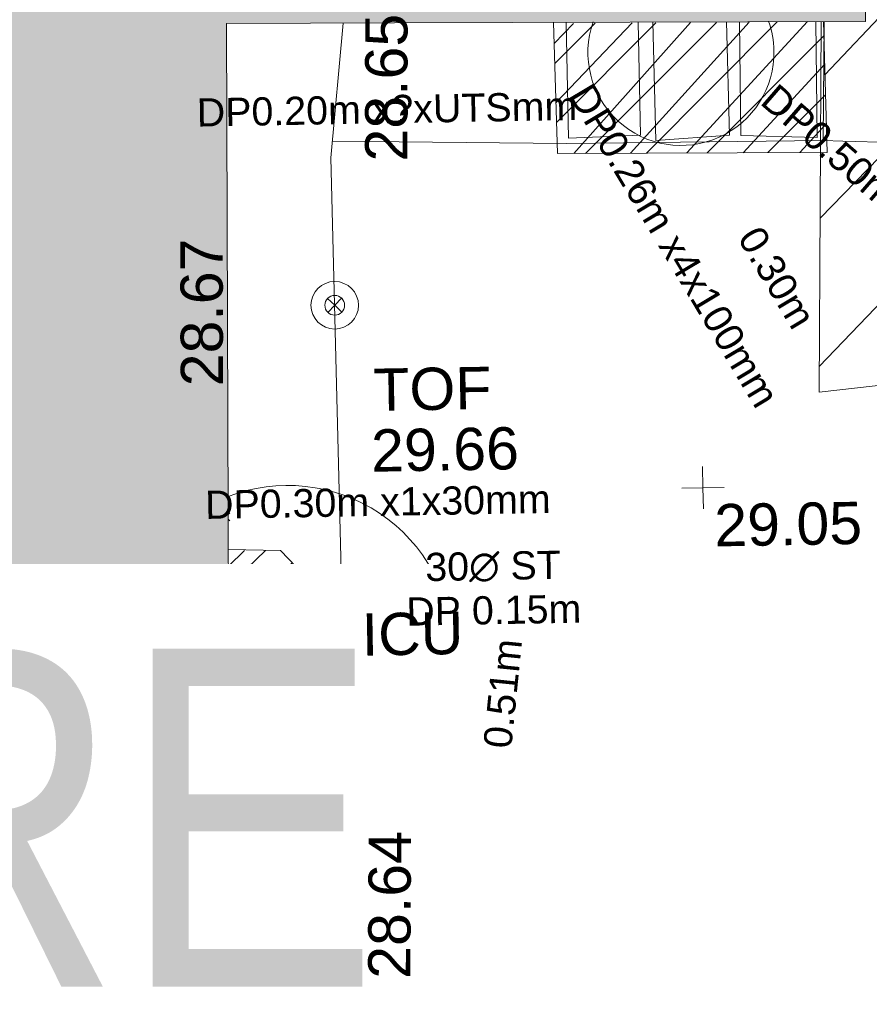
# Model space of a CAD drawing. Header units: millimetres. Extents: x -287732 to 520720, y -103372 to 287754.
# Tile 270 of 380: x 16843 to 24382, y 186551 to 195288. Entities that reach past the tile are written whole.
import ezdxf

# ---------------------------------------------------------------- set-up
doc = ezdxf.new("R2010")
doc.units = ezdxf.units.MM
for name, pattern in [('IMPORT-HIDDEN2 _3_', [4762.5, 3175, -1587.5]), ('IMPORT-UG_ELEC_QLB2 _2_', [2500, 1500, -300.0000000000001, 0, -50, 150, -300.0000000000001, 0, -200]), ('IMPORT-UG_ELEC_STREET LIGHTING_QLB2 _2_', [2700, 1500, -300.0000000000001, 0, -250, 150, -300.0000000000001, 0, -200]), ('IMPORT-UG_EMPTY DUCT_QLB2 _2_', [2500, 1500, -300.0000000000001, 0, -50, 150, -300.0000000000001, 0, -200]), ('IMPORT-UG_TELECOMS_UNIDENTIFIED FIBRE OPTIC_QLB2 _2_', [2650, 1500, -300.0000000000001, 0, -200, 150, -300.0000000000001, 0, -200]), ('IMPORT-UG_UNIDENTIFIED_QLA _2_', [2350, 1500, -300.0000000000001, 0, -50, 150, -300.0000000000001, 0, -50])]:
    doc.linetypes.add(name, pattern=pattern)
for name, color, linetype, lineweight, true_color in [('00__TOPO__TOP_OF_FENCE_SYMBOL', 7, 'Continuous', 9, 0x666666), ('00_TOPO_EAVE', 7, 'Continuous', 9, 0x666666), ('00_TOPO_FENCE', 7, 'Continuous', 9, 0x3f7f4f), ('00_TOPO_FOOTPATH', 7, 'Continuous', 9, 0xa50000), ('00_TOPO_FURN_BARRIER_2D', 7, 'Continuous', 9, 0x666666), ('00_TOPO_LEVEL_SPOT', 7, 'Continuous', 9, 0x666666), ('00_TOPO_TOP_OF_FENCE', 7, 'Continuous', 9, 0x666666), ('00_UAV_BUILDING_OUTLINE', 5, 'Continuous', 9, 0x0000ff), ('00_UAV_CONCRETE', 9, 'Continuous', 9, 0x808080), ('00_UAV_SERV_IC', 5, 'Continuous', 9, 0x0000ff), ('01_DTM_CONTOUR_MNR', 7, 'Continuous', 9, 0xa5a552), ('12333-PUM-2D-U-0001-C01 - Rev2_REVIT IMPORT_dwg', 7, 'Continuous', 9, 0x767676), ('A_RHA_Line', 7, 'Continuous', 9, 0x00a600), ('PUM-CHAMBER EXTENTS', 6, 'IMPORT-HIDDEN2 _3_', 9, 0xff00ff), ('PUM-ELECTRIC-MH', 1, 'Continuous', 9, 0xff0000), ('PUM-ELECTRIC-QLB2', 1, 'IMPORT-UG_ELEC_QLB2 _2_', 9, 0xff0000), ('PUM-TELECOMS-FIBRE OPTIC-NOTES', 7, 'Continuous', 9, 0x9152a5), ('PUM-TELECOMS-FIBRE OPTIC-QLB2', 6, 'IMPORT-UG_TELECOMS_UNIDENTIFIED FIBRE OPTIC_QLB2 _2_', 9, 0xff00ff), ('PUM-UNABLE TO SURVEY', 190, 'Continuous', 9, 0x7f00ff), ('PUM-UNIDENTIFIED EMPTY DUCT-QLB2', 7, 'IMPORT-UG_EMPTY DUCT_QLB2 _2_', 9, 0x52a500), ('PUM-UNIDENTIFIED UTILITIES-QLA', 7, 'IMPORT-UG_UNIDENTIFIED_QLA _2_', 9, 0x52a500)]:
    doc.layers.add(name, color=color, linetype=linetype, lineweight=lineweight, true_color=true_color)
for name, color, linetype, lineweight in [('00_UAV_DRIVE_WAY', 7, 'Continuous', 9), ('00_UAV_SURFACE', 7, 'Continuous', 9), ('A_RHA_Detail', 7, 'Continuous', 9), ('A_RHA_Text', 7, 'Continuous', 9), ('GEN-TEXT', 7, 'Continuous', 9), ('SM-QC COMPLETED', 7, 'Continuous', 9)]:
    doc.layers.add(name, color=color, linetype=linetype, lineweight=lineweight)
doc.styles.add('Arial', font='arial.ttf', dxfattribs={"height": 500.0000000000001})
doc.styles.add('Arial Narrow', font='ARIALN.TTF', dxfattribs={"height": 3000})
doc.styles.add('Arial_1', font='arial.ttf', dxfattribs={"height": 250})
doc.styles.add('Swis721 Lt BT_2', font='swissl.ttf', dxfattribs={"height": 375})
pattern_1 = [(45, (-533641079.65, -725615854.3560001), (-265.1650429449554, 265.1650429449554), []), (45, (-533640902.873, -725615854.3560001), (-265.1650429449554, 265.1650429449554), [])]

# ---------------------------------------------------------------- blocks, each defined once
blk = doc.blocks.new('12333-PUM-2D-U-0001-C01 - Rev2_REVIT IMPORT_dwg_MSL_Eaves_SYM_1-V13-Site Location Plan Proposed')
at = {"layer": '00_TOPO_EAVE', "color": 254, "true_color": 0xcccccc}
for p, q in [((-116.0873754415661, -356.5791934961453), (-74.90353567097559, -230.0770625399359)), ((356.5791934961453, -116.0873754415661), (130.3104900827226, -42.42368332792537))]:
    blk.add_line(p, q, dxfattribs=at)
blk = doc.blocks.new('12333-PUM-2D-U-0001-C01 - Rev2_REVIT IMPORT_dwg_MM-2077200-Site Location Plan Proposed')
at = {"layer": '00_TOPO_LEVEL_SPOT', "color": 254, "true_color": 0xcccccc, "flags": 128}
for points in [[(500.0000000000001, 0), (0, 0), (0, 500.0000000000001)], [(0, -500.0000000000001), (0, 0), (-500.0000000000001, 0)]]:
    blk.add_lwpolyline(points, dxfattribs=at)
blk = doc.blocks.new('12333-PUM-2D-U-0001-C01 - Rev2_REVIT IMPORT_dwg_MSL_Node_LineworkTOF-2077201-Site Location Plan Proposed')
at = {"layer": '00__TOPO__TOP_OF_FENCE_SYMBOL', "color": 254, "true_color": 0xcccccc, "flags": 128}
for points in [[(165.3591892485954, 165.3591892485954), (0, 0), (-165.3591892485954, 165.3591892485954)], [(165.3591892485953, -165.3591892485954), (0, 0), (-165.3591892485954, -165.3591892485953)]]:
    blk.add_lwpolyline(points, dxfattribs=at)
at = {"layer": '00__TOPO__TOP_OF_FENCE_SYMBOL', "color": 254, "true_color": 0xcccccc}
for radius in [562.5594001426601, 233.853208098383]:
    blk.add_circle((0, 0), radius, dxfattribs=at)
blk = doc.blocks.new('12333-PUM-2D-U-0001-C01 - Rev2_REVIT IMPORT_dwg_MGS62954_T2_Galway_ITM_3d_Rev1-2077680-Site Location Plan Proposed')
at = {"layer": '00_TOPO_FENCE', "color": 254, "true_color": 0xcccccc, "flags": 128}
blk.add_lwpolyline([(533924982.0307797, 725744622.8284589), (533924946.5817082, 725749113.4900753), (533925076.2609441, 725750306.0060723)], dxfattribs=at)
at = {"layer": '00_TOPO_FOOTPATH', "color": 254, "true_color": 0xcccccc, "flags": 128}
blk.add_lwpolyline([(533925970, 725740690.0000001), (533924824.6577714, 725740739.8871571), (533924883.5097411, 725743171.8788723), (533924982.0307793, 725744622.8284587)], dxfattribs=at)
at = {"layer": '00_TOPO_FURN_BARRIER_2D', "color": 254, "true_color": 0xcccccc, "flags": 128}
blk.add_lwpolyline([(533911454.8717364, 725737530.8907015), (533912900.4935217, 725738270.0077589), (533914051.6904413, 725738386.9366655), (533918936.010496, 725738657.6492683), (533920810.5276988, 725738670.4149933), (533922890.5755877, 725738698.9441913), (533922920.4339628, 725740632.0909903), (533922931.9162796, 725741375.5006328), (533922961.8534696, 725743313.7502226), (533922976.4883012, 725744261.265872)], dxfattribs=at)
at = {"layer": '00_UAV_CONCRETE', "color": 254, "true_color": 0xcccccc, "flags": 128}
blk.add_lwpolyline([(533924962.682408, 725749261.5503423), (533927041.9999999, 725749204.1424999), (533929318.9999999, 725749192.1425)], dxfattribs=at)
at = {"layer": '00_UAV_DRIVE_WAY', "color": 254, "true_color": 0xcccccc, "flags": 128}
blk.add_lwpolyline([(533936027.149, 725749014.8815), (533935151.1490001, 725749027.8814999), (533934467.0380611, 725749034.3286189), (533934196.149, 725749036.8815001), (533932564.149, 725749052.8814999), (533931410.149, 725749109.8815), (533929926.149, 725749160.8814999), (533929492.9765826, 725749183.1847615), (533929318.9999999, 725749192.1425), (533929344.6607265, 725750246.0064324)], dxfattribs=at)
at = {"layer": '00_UAV_SERV_IC', "color": 254, "true_color": 0xcccccc, "flags": 128}
blk.add_lwpolyline([(533924577.4665, 725744517.9055), (533924612.4665, 725744890.9055), (533924932.8927585, 725744860.8386929), (533924897.8927584, 725744487.8386929)], close=True, dxfattribs=at)
at = {"layer": '00_UAV_SURFACE', "color": 254, "true_color": 0xcccccc, "flags": 128}
blk.add_lwpolyline([(533922961.4673771, 725743288.7531002), (533919979, 725743373.1424999), (533917962.9017304, 725743401.9439039), (533916688.9999999, 725743420.1424999), (533916695, 725743112.1425), (533913632.9999999, 725743126.1425), (533913647.9999987, 725743427.1426852)], dxfattribs=at)
at = {"layer": '01_DTM_CONTOUR_MNR', "color": 254, "true_color": 0xcccccc, "flags": 128}
blk.add_lwpolyline([(533927580.0000001, 725740630.0000001), (533928494.9898551, 725741982.156976), (533930026.7013131, 725743849.7961645), (533930245.9520725, 725744093.0649126), (533930992.9834218, 725745290.3055971), (533932435.158172, 725748539.2834308), (533932648.2095386, 725748986.6757722), (533932700.0000001, 725749050.0000001), (533933553.9565516, 725750068.6999527), (533933676.4213721, 725750392.2415762), (533933966.5035886, 725751658.9870933), (533934968.3099174, 725753720.1240162), (533935707.8952433, 725754218.9157676), (533935946.2500001, 725754355.0000001), (533935960.0000001, 725754580.0000001), (533936361.0086327, 725755199.298607), (533936411.3432837, 725755330.35685)], dxfattribs=at)
at = {"xscale": 0.375, "yscale": 0.375, "zscale": 0.375}
for name, p in [('12333-PUM-2D-U-0001-C01 - Rev2_REVIT IMPORT_dwg_MSL_Node_LineworkTOF-2077201-Site Location Plan Proposed', (533924959.0599799, 725747804.5044034)), ('12333-PUM-2D-U-0001-C01 - Rev2_REVIT IMPORT_dwg_MM-2077200-Site Location Plan Proposed', (533928198.2409448, 725746128.2141886)), ('12333-PUM-2D-U-0001-C01 - Rev2_REVIT IMPORT_dwg_MSL_Eaves_SYM_1-V13-Site Location Plan Proposed', (533923909.821244, 725744334.8200206))]:
    blk.add_blockref(name, p, dxfattribs=at)
at = {"layer": '00_TOPO_FENCE', "color": 251, "true_color": 0x666666, "insert": (533925250.7847317, 725749075.3872461), "char_height": 375, "width": 1495.902363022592, "attachment_point": 1, "rotation": 88.9462508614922, "line_spacing_factor": 1.005061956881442, "style": 'Swis721 Lt BT_2'}
blk.add_mtext('28.65', dxfattribs=at)
at = {"layer": '00_TOPO_FOOTPATH', "color": 251, "true_color": 0x666666, "insert": (533925150.9828976, 725741824.7332591), "char_height": 375, "width": 1495.902363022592, "attachment_point": 1, "rotation": 88.775161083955, "line_spacing_factor": 1.005061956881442, "style": 'Swis721 Lt BT_2'}
blk.add_mtext('28.64', dxfattribs=at)
at = {"layer": '00_TOPO_LEVEL_SPOT', "insert": (533928293.2808527, 725745980.8102247), "char_height": 375, "width": 1495.902363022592, "attachment_point": 1, "line_spacing_factor": 1.005061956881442, "style": 'Swis721 Lt BT_2'}
blk.add_mtext('29.05', dxfattribs=at)
at = {"layer": '00_TOPO_TOP_OF_FENCE', "char_height": 375, "attachment_point": 1, "line_spacing_factor": 1.005061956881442, "style": 'Swis721 Lt BT_2'}
for s, insert, width in [('TOF', (533925288.3764881, 725747235.8340112), 1163.479615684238), ('29.66', (533925259.9718104, 725746696.466875), 1495.902363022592)]:
    blk.add_mtext(s, dxfattribs=dict(at, insert=insert, width=width))
at = {"layer": '00_UAV_BUILDING_OUTLINE', "color": 251, "true_color": 0x666666, "insert": (533923581.1638594, 725747108.9388947), "char_height": 375, "width": 1495.902363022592, "attachment_point": 1, "rotation": 89.19466315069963, "line_spacing_factor": 1.005061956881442, "style": 'Swis721 Lt BT_2'}
blk.add_mtext('28.67', dxfattribs=at)
at = {"layer": '00_UAV_SERV_IC', "color": 251, "true_color": 0x666666, "char_height": 375, "attachment_point": 1, "line_spacing_factor": 1.005061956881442, "style": 'Swis721 Lt BT_2'}
for s, insert, width in [('ICU', (533925147.4629777, 725745066.0888447), 1021.012723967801), ('28.64', (533925102.6348271, 725744595.7098438), 1495.902363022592)]:
    blk.add_mtext(s, dxfattribs=dict(at, insert=insert, width=width))
blk = doc.blocks.new('12333-PUM-2D-U-0001-C01 - Rev2_REVIT IMPORT_dwg-1620468-Site Location Plan Proposed')
at = {"layer": 'PUM-CHAMBER EXTENTS', "true_color": 0xfff4d4}
h = blk.add_hatch(dxfattribs=at)
h.set_pattern_fill('FP_14', style=0, pattern_type=2)
h.set_pattern_definition([(45, (-533641079.65, -725615854.3560001), (-618.7184335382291, 618.7184335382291), [])])
h.paths.add_polyline_path([(291811.3501528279, 124468.6438213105), (306011.3501528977, 125163.6438213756), (309303.3501529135, 126382.6438213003), (310276.3501529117, 133352.6438213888), (309947.3501528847, 136832.6438213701), (307059.3501528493, 139075.6438213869), (304064.350152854, 137236.6438213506), (301560.095729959, 137051.9973635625), (288639.1046682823, 134790.0492880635), (288630.6430382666, 134386.5106701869), (288258.8263998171, 134391.737187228), (288273.3501527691, 133230.6438212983), (288213.5074401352, 133220.9184094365), (288164.3501528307, 131103.6438213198), (291489.3501529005, 131422.6438213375), (291767.656290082, 125412.2684225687)])
h.paths.add_polyline_path([(313541.3501529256, 126587.6438213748), (320416.1456552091, 127718.9519342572), (320290.3501528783, 137135.6438213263), (316922.3501528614, 136404.6438212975), (313381.3501528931, 137134.6438212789), (313031.3501529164, 130202.6438213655), (313364.3812648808, 127842.0409395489)])
h.paths.add_polyline_path([(305922.0501528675, 132148.0438212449), (305930.0306085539, 132605.2438213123), (306188.7501529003, 132605.2438213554), (306180.769697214, 132148.043821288), (306133.2633083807, 132148.0438212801)])
at = {"layer": 'PUM-CHAMBER EXTENTS', "true_color": 0xffaaff}
h = blk.add_hatch(dxfattribs=at)
h.set_pattern_fill('FP_3', color=211, style=0, pattern_type=2)
h.set_pattern_definition(pattern_1)
h.paths.add_polyline_path([(285880.3501528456, 133261.6438213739), (288273.3501527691, 133230.6438212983), (288258.8263998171, 134391.737187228), (285865.9168047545, 134415.5098208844), (285879.3208485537, 133343.9309814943)])
h = blk.add_hatch(dxfattribs=at)
h.set_pattern_fill('FP_3', color=211, style=0, pattern_type=2)
h.set_pattern_definition(pattern_1)
h.paths.add_polyline_path([(283810.3501528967, 128298.643821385), (283815.3501529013, 128301.6438212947), (284243.3501528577, 128829.6438213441), (283359.3501528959, 129782.6438213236), (282897.6790934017, 129790.7023196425), (282885.4192448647, 128816.2376076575), (283804.655623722, 128301.8304949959)])
at = {"layer": 'GEN-TEXT', "color": 253, "true_color": 0xaaaaaa}
for p, q in [((282902.1739398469, 130110.467608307), (282916.7054919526, 130124.9991604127)), ((282916.7054919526, 130054.2884822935), (282901.5966272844, 130069.3973469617)), ((283673.9948138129, 129155.2884823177), (283744.7054919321, 129225.9991604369)), ((283744.7054919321, 129155.2884823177), (283673.9948138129, 129225.9991604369)), ((283788.9948138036, 129161.2884822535), (283859.7054919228, 129231.9991603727)), ((283859.7054919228, 129161.2884822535), (283788.9948138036, 129231.9991603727)), ((282918.9948138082, 129089.2884823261), (282989.7054919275, 129159.9991604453)), ((282989.7054919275, 129089.2884823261), (282918.9948138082, 129159.9991604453)), ((283431.9948138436, 129111.2884823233), (283502.7054919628, 129181.9991604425)), ((283502.7054919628, 129111.2884823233), (283431.9948138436, 129181.9991604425)), ((283376.9948137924, 129003.2884823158), (283447.7054919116, 129073.9991604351)), ((283447.7054919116, 129003.2884823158), (283376.9948137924, 129073.9991604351)), ((283053.9948138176, 128878.2884823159), (283124.7054919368, 128948.9991604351)), ((283124.7054919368, 128878.2884823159), (283053.9948138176, 128948.9991604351)), ((283160.9948137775, 128839.2884823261), (283231.7054918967, 128909.9991604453)), ((283231.7054918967, 128839.2884823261), (283160.9948137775, 128909.9991604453)), ((283328.9948138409, 128846.2884823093), (283399.70549196, 128916.9991604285)), ((283399.70549196, 128846.2884823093), (283328.9948138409, 128916.9991604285))]:
    blk.add_line(p, q, dxfattribs=at)
at = {"layer": 'PUM-CHAMBER EXTENTS', "color": 211, "linetype": 'Continuous', "true_color": 0xffaaff}
blk.add_line((283810.3501528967, 128298.643821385), (282883.9925526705, 128817.0359883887), dxfattribs=at)
at = {"layer": 'PUM-CHAMBER EXTENTS', "color": 211, "linetype": 'Continuous', "true_color": 0xffaaff, "flags": 128}
for points in [[(285865.7933999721, 134425.3753477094), (285880.3501528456, 133261.6438213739), (288273.3501527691, 133230.6438212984), (288258.8263998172, 134391.737187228)], [(282897.8174927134, 129800.5481055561), (283359.3501528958, 129782.6438213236), (284243.3501528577, 128829.6438213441), (283815.3501529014, 128301.6438212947), (283810.3501528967, 128298.643821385)]]:
    blk.add_lwpolyline(points, dxfattribs=at)
at = {"layer": 'PUM-ELECTRIC-MH', "color": 21, "true_color": 0xffaaaa, "flags": 128}
for points in [[(285977.0345863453, 134423.8116630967), (285980.3501529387, 133397.6438213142), (286620.3501529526, 133410.6438213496), (286617.1056599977, 134414.8143724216)], [(287398.0769573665, 134403.836488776), (287408.3501528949, 133398.6438213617), (286755.350152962, 133363.6438212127), (286744.625377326, 134413.0218652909)], [(288191.3739520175, 134392.6853464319), (288186.3501528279, 133363.6438213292), (287510.3501527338, 133394.6438212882), (287515.269007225, 134402.1891546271)]]:
    blk.add_lwpolyline(points, dxfattribs=at)
at = {"layer": 'PUM-TELECOMS-FIBRE OPTIC-QLB2', "color": 211, "true_color": 0xffaaff}
blk.add_line((283120.2661058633, 129076.4179598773), (283364.3501529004, 128881.6438213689), dxfattribs=at)
at = {"layer": 'PUM-UNABLE TO SURVEY', "color": 7, "true_color": 0xfff4d4, "flags": 128}
blk.add_lwpolyline([(288240.6965458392, 134391.9920332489), (288164.3501528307, 131103.6438213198), (291489.3501529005, 131422.6438213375), (291811.3501528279, 124468.6438213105), (306011.3501528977, 125163.6438213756), (309303.3501529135, 126382.6438213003), (310276.3501529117, 133352.6438213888), (309947.3501528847, 136832.6438213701), (307059.3501528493, 139075.6438213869), (304064.350152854, 137236.6438213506), (301580.3501529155, 137051.6438212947)], dxfattribs=at)
at = {"layer": 'PUM-UNIDENTIFIED EMPTY DUCT-QLB2', "color": 9, "true_color": 0xc5e1aa}
for p, q in [((283269.6893012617, 129268.8242928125), (283467.3501529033, 129146.6438213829)), ((283238.6326461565, 129173.241736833), (283412.3501528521, 129038.6438213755)), ((283709.3501528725, 129190.6438213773), (283704.3501528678, 128810.6438213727)), ((283824.3501528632, 129196.6438213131), (283795.3501528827, 128804.6438213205)), ((282924.9892591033, 129057.459603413), (283089.3501528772, 128913.6438213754)), ((283007.8656644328, 129057.459603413), (283196.3501528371, 128874.6438213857))]:
    blk.add_line(p, q, dxfattribs=at)
at = {"layer": 'PUM-UNIDENTIFIED UTILITIES-QLA', "color": 9, "true_color": 0xc5e1aa, "flags": 128}
for points in [[(283287.4485983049, 129323.4817892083), (283271.3378109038, 129373.0656945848), (283234.0283065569, 129487.8925418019), (283094.1721668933, 129589.5039750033), (282921.3004712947, 129589.5039750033), (282894.5779964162, 129570.0889605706)], [(282887.7151169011, 129081.8607917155), (282911.4891724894, 129064.5879292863), (282921.3004712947, 129057.4596034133), (283094.1721668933, 129057.4596034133), (283234.0283065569, 129159.0710366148), (283287.4485983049, 129323.4817892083)]]:
    blk.add_lwpolyline(points, dxfattribs=at)
blk.add_lwpolyline([(283545.3501528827, 129008.6438213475), (283918.3501529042, 128988.6438213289), (283874.3501529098, 128644.6438212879), (283501.3501527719, 128664.6438211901)], close=True, dxfattribs=at)
at = {"layer": 'SM-QC COMPLETED', "color": 81, "true_color": 0xaaffaa}
for centre, radius, start, end in [((286990.4810166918, 134139.5797195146), 825.4267212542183, 159.8466557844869, 0), ((286990.4810166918, 134139.5797195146), 825.4267212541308, 0, 18.61156358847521), ((283408.8067704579, 128892.0812138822), 1467.425282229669, 0, 110.4368347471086), ((283408.8067704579, 128892.0812138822), 1467.425282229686, 199.4068697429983, 359.9999999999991)]:
    blk.add_arc(centre, radius, start, end, dxfattribs=at)
blk.add_blockref('12333-PUM-2D-U-0001-C01 - Rev2_REVIT IMPORT_dwg_MGS62954_T2_Galway_ITM_3d_Rev1-2077680-Site Location Plan Proposed', (-533641079.6498471, -725615854.3561786))
at = {"layer": 'PUM-ELECTRIC-QLB2', "char_height": 250, "attachment_point": 2, "line_spacing_factor": 0.9417779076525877, "style": 'Arial_1'}
for s, insert, width, rotation in [('DP0.26m x4x100mm', (287009.6579415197, 132489.748204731), 3893.2779916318, 299.8900774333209), ('DP0.50m x?x100mm', (289053.9739388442, 132773.7022826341), 3893.2779916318, 318.0772359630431), ('0.30m', (287916.6915026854, 132189.9864635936), 1160.025439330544, 299.8900774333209), ('0.51m', (285185.0797923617, 128494.3348587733), 1160.025439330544, 83.26187268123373)]:
    blk.add_mtext(s, dxfattribs=dict(at, insert=insert, width=width, rotation=rotation))
at = {"layer": 'PUM-ELECTRIC-QLB2', "insert": (284373.4758963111, 133806.6591769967), "char_height": 250, "width": 4027.951129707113, "attachment_point": 2, "line_spacing_factor": 0.9417779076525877, "style": 'Arial_1'}
blk.add_mtext('DP0.20m x?xUTSmm', dxfattribs=at)
at = {"layer": 'PUM-TELECOMS-FIBRE OPTIC-NOTES', "insert": (284231.7529424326, 130324.4940788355), "char_height": 250, "width": 3660.660753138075, "attachment_point": 2, "line_spacing_factor": 0.9417779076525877, "style": 'Arial_1'}
blk.add_mtext('DP0.30m x1x30mm', dxfattribs=at)
at = {"layer": 'PUM-UNIDENTIFIED EMPTY DUCT-QLB2', "insert": (285243.65155946, 129738.3383285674), "char_height": 250, "width": 1848.69489539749, "attachment_point": 2, "line_spacing_factor": 0.9417779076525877, "style": 'Arial_1'}
blk.add_mtext('30∅ ST\\PDP 0.15m', dxfattribs=at)
at = {"layer": 'SM-QC COMPLETED', "color": 3, "true_color": 0x00ff00, "insert": (280122.6197020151, 127888.5667204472), "char_height": 500.0000000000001, "width": 3562.716652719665, "attachment_point": 1, "line_spacing_factor": 0.9417779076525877, "style": 'Arial'}
blk.add_mtext('X.MHC\\PDIFFERS', dxfattribs=at)

msp = doc.modelspace()

# ---------------------------------------------------------------- hatches: boundary and pattern name
at = {"layer": 'A_RHA_Detail', "true_color": 0xc0c0c0}
h = msp.add_hatch(color=9, dxfattribs=at)
h.paths.add_polyline_path([(-80880.60083809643, -68502.79057078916), (-80400.865924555, -68483.41509113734), (-80400.865924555, -62984.64684185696), (-24474.85765177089, -63009.32043784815), (-24456.14471271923, -50840.30023858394), (-36622.55041039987, -50831.65104353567), (-36622.55041039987, -44228.57792613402), (-50959.0526582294, -44218.38599194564), (-50959.0526582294, -42573.78171514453), (-54563.9325804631, -42571.21897729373), (-54565.69773352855, -45054.17447474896), (-92408.82109321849, -45027.27149621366), (-92411.78875845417, -49201.74309222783), (-100061.9988811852, -49201.74309222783), (-100052.2214449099, -64852.82557838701), (-86120.90825229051, -64852.82557838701), (-86092.1662649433, -62957.90041523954), (-84861.10047608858, -62957.90041523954), (-84854.79052929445, -68240.109737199), (-80870.60226892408, -68240.10973722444)])
h.paths.add_polyline_path([(-137238.9269902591, -68461.9384092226), (-132719.7426408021, -68433.0633692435), (-132847.0731201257, -62850.04282283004), (-130454.6837966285, -62916.63108078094), (-130498.2830220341, -61355.85393642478), (-117581.136331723, -61423.42893438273), (-117492.3908565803, -49183.91309190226), (-125136.5200282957, -49178.47881952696), (-125133.572703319, -45032.61887136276), (-163007.1824077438, -45005.6942194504), (-163007.1824076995, -44090.2963411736), (-163123.8521269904, -44090.21339942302), (-163122.6389897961, -42383.75184302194), (-166563.8543419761, -42383.75184298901), (-166565.034908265, -44044.39824208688), (-193158.4656786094, -44025.49275805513), (-193195.152889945, -62863.65652504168), (-137269.7106414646, -62916.63108078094), (-137254.3708868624, -65679.90523788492)])
h.paths.add_polyline_path([(120310.9497607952, -32334.28230164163), (120312.4652266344, -31610.73011961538), (133451.2244789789, -31638.24899384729), (133469.2230092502, -19717.98315780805), (121295.7536929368, -19692.48606430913), (121319.8434528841, -8190.941560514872), (112277.0825930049, -8172.001674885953), (112263.1770823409, -14811.1234547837), (78285.85310969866, -14739.95861438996), (78292.82277619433, -8167.077575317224), (75241.99098605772, -8160.673431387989), (69355.76844233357, -8152.931592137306), (69353.6659720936, -9156.74635762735), (68372.60878945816, -9154.691552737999), (68372.60878945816, -13705.52853215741), (69333.7233474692, -13707.54156770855), (69325.07112547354, -16249.53369228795), (66623.4489111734, -16249.53369228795), (66619.79243935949, -17995.29925530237), (65989.07757494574, -17995.2992552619), (65985.44262772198, -19730.78799483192), (57152.23993377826, -19712.28702421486), (57127.42535098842, -31559.89463417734), (70277.87165424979, -31587.43801817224), (70277.87165431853, -32271.7414715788), (78263.96947909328, -32285.12944888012), (78266.62661740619, -31019.79372153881), (112335.8856506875, -31091.15111860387), (112335.8856506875, -32317.57330553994), (119781.4233959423, -32333.17321913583)])
h.paths.add_polyline_path([(7503.717409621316, -1791.439263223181), (15482.43097392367, -674.0213231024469), (15484.0826588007, 148.1327206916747), (56188.28042539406, 205.5276654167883), (56155.84326007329, 14338.3166313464), (18016.62665935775, 14236.48149539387), (17967.9025208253, 34313.18372071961), (21727.10644863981, 34324.0692624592), (21708.90974962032, 40608.10218321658), (18009.66447159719, 40608.10218321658), (17995.54603706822, 45483.75063442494), (9770.084204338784, 45420.6329473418), (3966.213879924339, 45446.76585222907), (3984.771235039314, 14176.56786832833), (1023.062455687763, 14176.56786837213), (-276.5134647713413, 14190.52623461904), (-231.6790044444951, 5968.135265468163), (-226.4491536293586, 193.7444677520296), (553.0869992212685, 183.4716499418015), (7477.609307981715, 143.2867586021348), (7488.638446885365, -674.0213231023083)])
h.paths.add_polyline_path([(77755.59663317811, 53.47451145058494), (77729.51881611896, 1699.844979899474), (94464.47132486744, 1659.976083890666), (94606.37913471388, 17991.390236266), (88810.4190114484, 18015.03260816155), (88799.89418497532, 14436.74271609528), (69413.88950349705, 14457.8773889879), (69377.35724448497, 99.62816357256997), (75241.99098605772, 67.32134432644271)])
h.paths.add_polyline_path([(61252.12079701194, 46453.95617366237), (105774.7348988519, 46472.68783506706), (105768.2642198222, 61852.61234306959), (92285.13876309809, 61852.61234306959), (92308.59670399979, 65784.30757140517), (96107.4668000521, 65767.60445243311), (96059.68081117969, 75209.20847378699), (101084.8427276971, 75071.88872764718), (104988.0046543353, 74765.36560406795), (108403.6894220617, 74363.8408943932), (112009.2703903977, 73787.25420861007), (115645.3524815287, 73049.69667206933), (116890.8108051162, 72761.69136252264), (120208.9929833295, 71893.18353872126), (120865.241739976, 71703.68484519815), (124135.6329506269, 70669.67317906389), (127435.6253142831, 69480.50055823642), (127820.4368670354, 69394.93141813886), (128274.3081769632, 69331.69585753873), (128731.8791144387, 69306.66104516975), (129189.9401488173, 69320.00258290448), (129645.2782985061, 69371.62688826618), (130094.6997111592, 69461.17185603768), (130535.0520071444, 69588.00939074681), (130963.246434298, 69751.24981927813), (131376.2795165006, 69949.74812590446), (131771.2541232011, 70182.11198903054), (132162.5575600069, 70460.5404660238), (132496.0921583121, 70741.69081113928), (132820.871367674, 71064.98072578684), (133117.4593294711, 71414.31364272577), (133383.77568926, 71787.23923950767), (133616.5473239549, 72178.5372844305), (133817.1647262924, 72590.54524898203), (133982.6025969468, 73017.89547513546), (134111.7005086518, 73457.59040801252), (134203.5529320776, 73906.54590458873), (134257.5155883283, 74361.61286216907), (134272.5462649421, 74819.5993153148), (134250.5259875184, 75277.29281745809), (134189.6227572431, 75731.48297747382), (134090.9274700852, 76178.98397757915), (133955.1324028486, 76616.65691993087), (133783.1900598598, 77041.43184345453), (133576.3064937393, 77450.32925647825), (133335.932843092, 77840.48103920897), (133063.7551572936, 78209.15055532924), (132761.6825665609, 78553.75185442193), (132431.8338935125, 78871.8678050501), (132076.5227905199, 79161.26705197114), (131698.2415080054, 79419.91966861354), (131299.6434187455, 79646.01139197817), (131093.5942456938, 79746.34209763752), (132146.0467355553, 83110.22226145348), (122787.7632953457, 86282.54285518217), (121604.3555412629, 82800.3591886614), (117095.9864227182, 83870.84033785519), (116841.9598400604, 83526.35449572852), (116120.5435466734, 91221.93611972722), (110237.7341284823, 91274.27491021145), (110194.3680786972, 90435.39030214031), (104988.0046543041, 90486.49901390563), (104973.2761846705, 94309.82427956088), (103746.1314668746, 94309.8242795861), (103839.9937121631, 122852.1474271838), (96365.09202306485, 122931.9599470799), (96350.3400238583, 123952.4168585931), (104555.5505249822, 123902.1925226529), (104607.3234458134, 120248.5396156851), (125502.5015002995, 120134.1933400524), (125662.0200253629, 137657.3796882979), (114479.5865733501, 137699.2256881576), (114382.306264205, 129149.9458158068), (104644.159003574, 129187.9975073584), (104577.9931702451, 126217.3903144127), (101184.4926406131, 126159.1566967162), (101264.6166812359, 135959.2655565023), (89967.23178808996, 135988.8856164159), (89927.63362986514, 125823.6463181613), (93630.53562302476, 125840.7948842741), (93580.65688892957, 122931.9599470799), (88697.38835376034, 122904.7310126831), (88679.3898954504, 95739.09143775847), (86378.25848996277, 95739.09143775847), (86378.18187189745, 96178.1008337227), (83279.50743284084, 96200.92083327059), (83273.62493422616, 95735.74732133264), (70169.67509619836, 95733.22421950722), (70166.26842742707, 96272.07409347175), (66674.99731294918, 96257.14073655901), (66654.74538556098, 95755.71092136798), (65784.77231079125, 95755.71092136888), (65887.65094984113, 117470.630565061), (53473.3427162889, 117487.9046429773), (53434.44066309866, 98570.46349063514), (40649.41626916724, 98570.46349063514), (40610.16711559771, 94406.01479078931), (38853.82372868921, 94410.36303440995), (38848.65589191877, 89463.65332729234), (40612.46601912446, 89518.45976927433), (40665.38257362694, 86257.73741128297), (38372.19584460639, 86305.72309285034), (38369.79374539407, 76901.0507917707), (50937.9512507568, 76944.40198294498), (50922.88567286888, 74598.78180889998), (56484.9061132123, 74588.85093771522), (56484.9061132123, 75194.85181995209), (92465.4037153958, 75233.0258166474), (92645.92783662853, 71766.64845094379), (89810.55521366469, 69362.83965827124), (85313.16173974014, 69360.94750420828), (85313.16173974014, 66907.4050808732), (75210.14498263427, 66903.15451589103), (75210.14498263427, 63815.70944550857), (70819.40014309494, 63815.70999200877), (70819.21601505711, 64253.35708059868), (69456.83415683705, 64253.35708059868), (69455.7195737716, 66901.99623166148), (61303.32856759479, 66898.5668068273), (61304.56054988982, 63970.32021231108), (70500.41048208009, 63970.32021219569), (70500.4088543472, 61852.59006207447), (61245.6438848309, 61848.69637488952), (61252.03558504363, 46656.49344428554)])
h.paths.add_polyline_path([(-17153.16561239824, 48569.32684293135), (-17153.16561224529, 60770.38083685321), (-29362.88357759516, 60774.70428694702), (-29362.88357759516, 67399.20394580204), (-43507.24466814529, 67405.01911303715), (-43488.5313307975, 69093.07334175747), (-45766.41866231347, 69109.32868388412), (-45794.3462003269, 67405.01911303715), (-47272.11273194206, 67404.2124544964), (-47272.44887633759, 66454.91798908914), (-86004.56386332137, 66468.63299519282), (-86006.66970787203, 60521.58362721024), (-92662.87722510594, 60521.58362721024), (-92665.2138765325, 50184.35611932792), (-79752.0168396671, 50179.78309939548), (-79752.016597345, 48591.4932381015), (-17157.7163123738, 48569.32845417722)])
h.paths.add_polyline_path([(-201056.4185878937, 48628.75479108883), (-138377.9751621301, 48634.64535779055), (-138377.9751621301, 50133.28201003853), (-125467.710581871, 50134.49626164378), (-125468.6909603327, 60566.1903686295), (-132186.8595614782, 60565.86652591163), (-132187.4203588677, 66533.0197876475), (-170643.3098734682, 66805.61809689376), (-170643.3098732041, 67738.78475848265), (-200340.0100486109, 67488.93693764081), (-200348.7171487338, 60827.78025104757), (-201057.5650552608, 60827.71357558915), (-201056.6510294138, 51102.04313372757)])
h.paths.add_polyline_path([(-240051.5126725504, 54769.19491160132), (-239444.490259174, 54811.10754483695), (-239186.5396223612, 54841.92927608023), (-238764.8191577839, 54940.98166103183), (-238382.4735933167, 55122.46891388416), (-237990.3402229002, 55354.87497234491), (-237269.2031023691, 55936.21515020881), (-237032.4836384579, 56225.56611516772), (-236793.0039602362, 56569.31473944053), (-236554.5880578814, 57004.26389721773), (-236432.7219585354, 57267.46508908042), (-236300.081527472, 57753.26238983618), (-236250.7285154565, 58017.17885684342), (-236235.6490609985, 58516.21786804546), (-236233.2538429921, 58987.85640053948), (-236213.7029795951, 59823.48083769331), (-236363.8287855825, 59820.86038205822), (-236634.0279869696, 60698.06075827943), (-236391.9547756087, 61432.19726339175), (-236225.4740089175, 61435.10319600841), (-236201.6036569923, 62637.68779596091), (-232563.5271750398, 62639.28734435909), (-232563.5271750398, 63049.03842404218), (-232732.1945866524, 63049.15302218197), (-232860.1521277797, 63457.95890274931), (-232731.606808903, 63914.24862697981), (-232560.8209656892, 63914.24862697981), (-232515.1276847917, 70598.00033009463), (-240628.6947849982, 70598.85496273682), (-240629.7923196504, 72350.98321577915), (-246412.6011212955, 72347.36085933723), (-246412.6011212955, 70616.45923936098), (-254449.5805725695, 70618.60952619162), (-254454.637144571, 70754.06491720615), (-254469.7140363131, 73191.66276250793), (-263883.2532625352, 73267.83063688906), (-263902.4181505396, 68260.74348553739), (-263714.8217520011, 68259.82096572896), (-263552.9672900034, 67819.65434396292), (-263719.0883117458, 67392.2068408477), (-263913.6298699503, 67392.20684284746), (-263956.7001913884, 58633.76423459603), (-260181.1963171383, 58611.22607638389), (-260192.3146983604, 56354.25111579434), (-257184.684388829, 56339.46086021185), (-257213.4419957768, 57092.93866021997), (-257338.5163846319, 57093.27331223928), (-257471.0109294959, 57531.74572308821), (-257338.5163845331, 58062.22513696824), (-257203.4956297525, 58064.06881289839), (-257173.5751889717, 58598.54056692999), (-256478.2273617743, 58575.27357994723), (-256478.2273617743, 58788.51859473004), (-256013.0091299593, 58911.92701534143), (-255397.0786664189, 58780.99767617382), (-255397.0786664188, 58595.982422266), (-243809.885361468, 58585.92793201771), (-243805.3570672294, 58352.04527760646), (-243740.939469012, 57884.52572680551), (-243619.0830608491, 57421.84877545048), (-243424.3877545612, 56943.65915412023), (-243247.1437899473, 56608.24157713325), (-243003.0710579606, 56249.99021479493), (-242732.2093200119, 55932.75703082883), (-242371.7230178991, 55603.12658811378), (-242141.255125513, 55424.88676767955), (-241804.9643037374, 55216.88439822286), (-241529.4640827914, 55077.02869055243), (-241100.6275144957, 54917.18295003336), (-240836.2134980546, 54840.82833176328), (-240453.4486195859, 54788.60784130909), (-240218.9578693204, 54777.28227442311)])
h.paths.add_polyline_path([(40276.69022552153, 59895.36417752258), (40328.62676029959, 69196.9439153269), (36588.99968785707, 69217.8245910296), (36619.46637569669, 74674.25962428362), (32264.36460078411, 74687.02318924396), (32233.48293867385, 69156.26826306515), (11916.69390495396, 69269.70959686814), (11966.66200111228, 78218.75165974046), (29087.509017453, 78123.15526808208), (29143.44567205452, 88141.1370047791), (15719.348796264, 88216.09212953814), (15732.60379610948, 90589.9978889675), (4594.294101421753, 90652.19003489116), (4525.129359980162, 78265.12250449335), (10096.76365553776, 78234.01258731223), (10077.43887221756, 74773.03821910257), (4547.641142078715, 74803.91453678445), (4465.579974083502, 60107.1600234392), (19125.89094760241, 60025.30234268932), (19139.86249374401, 62527.53804644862), (31738.59196305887, 62457.19146404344), (31724.55430858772, 59943.11609815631), (38369.79364225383, 59906.01157293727)])
h.paths.add_polyline_path([(-246083.0241259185, 72334.29150213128), (-246083.0594797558, 72334.30275087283), (-246208.2905500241, 72334.29150213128)])
h.paths.add_polyline_path([(-114575.3004830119, 112178.0758695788), (-114575.3246435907, 112178.0758695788), (-114707.2752166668, 115801.5811617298)])
h.paths.add_polyline_path([(-154699.9178765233, 101760.4080976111), (-114382.050333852, 101776.0542914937), (-114382.050333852, 106926.9360164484), (-113755.641395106, 106927.1792101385), (-113757.5507412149, 111847.2721531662), (-114431.6837526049, 111847.2721531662), (-114431.8097758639, 112178.0758695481), (-114575.3004830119, 112178.0758695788), (-114578.9984943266, 121707.2390833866), (-123056.9849702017, 121707.2390833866), (-123068.8201032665, 156452.7036899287), (-119381.2340625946, 156454.1348067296), (-119381.2340625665, 160165.8597952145), (-115501.031452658, 160167.3662801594), (-115503.3750945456, 166206.5793118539), (-132411.7987151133, 166599.6604729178), (-132411.8243278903, 166665.6603411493), (-135275.0124468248, 166664.5490317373), (-135275.0124468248, 166628.1883101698), (-135911.3205076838, 166628.1944502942), (-135911.3479256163, 166352.1604668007), (-152521.1633846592, 166345.7146753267), (-152518.3680955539, 159142.6836790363), (-150699.3133726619, 159117.9265656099), (-150758.5477087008, 122560.691203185), (-151059.2005266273, 122560.691203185), (-151061.0981347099, 121302.4374932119), (-154138.3148337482, 121372.6012653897), (-154138.3148337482, 121865.1834517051), (-154704.3888425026, 121867.2611370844), (-154688.5451973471, 119352.3937021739), (-154745.5933227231, 119352.3715636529), (-154745.5763474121, 118722.1532660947), (-160794.1544526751, 118748.7442832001), (-160794.1544526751, 119410.5425977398), (-163852.1622693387, 119422.408321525), (-163855.0715294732, 118762.2003111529), (-167568.6765459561, 118778.5256058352), (-166634.6619849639, 124395.1277019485), (-166930.050559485, 124500.0918161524), (-167568.6765459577, 124707.6250903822), (-168028.2173235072, 124841.3808647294), (-168630.5006276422, 124991.3056740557), (-169238.2056069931, 125117.4693074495), (-169850.3952285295, 125219.6772876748), (-170466.1255403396, 125297.7720169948), (-171089.11025998, 125351.8553033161), (-171704.4065937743, 125381.1774255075), (-172325.0479971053, 125386.3595015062), (-172782.2248668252, 125374.5832362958), (-173401.7764235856, 125337.4554476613), (-174109.844898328, 125263.4341236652), (-174634.1213722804, 125190.4100126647), (-175245.0145766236, 125080.719099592), (-176047.1958093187, 124895.7675260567), (-176665.4852587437, 124724.7228134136), (-177045.3001228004, 124609.1129151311), (-177631.5127792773, 124405.2077276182), (-176665.4852586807, 118818.5158794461), (-177558.9402083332, 118822.4435768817), (-177662.2853368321, 125263.4341236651), (-176365.3912351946, 126542.9270807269), (-159462.2970490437, 126319.910391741), (-157057.7396790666, 128609.0850976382), (-157060.6673204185, 136153.1661957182), (-158638.8016610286, 137740.2441626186), (-159352.3735831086, 137740.2441626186), (-161634.4140634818, 140201.1078539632), (-168727.9404945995, 140256.8191146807), (-171035.0401161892, 137942.8847305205), (-174184.1459014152, 137942.8847305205), (-176460.1167434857, 140292.2858551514), (-177341.6856934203, 140292.2858551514), (-177341.7113613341, 140358.4281613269), (-183428.5803825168, 140356.0660244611), (-185921.6385985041, 137917.4639994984), (-185921.6385985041, 131757.3091155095), (-186906.8767412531, 131756.9267733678), (-187725.3914540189, 130809.9989183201), (-187724.058890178, 127376.1828148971), (-186481.0281350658, 126304.5577463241), (-186479.4846754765, 122327.2959175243), (-185176.2828158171, 121059.4673825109), (-180304.1129154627, 121059.4673824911), (-180304.1136492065, 118802.0484409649), (-193555.3706955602, 118802.0484409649), (-193555.368699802, 133117.8341649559), (-192593.6442938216, 133118.2073819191), (-192593.6442938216, 134200.8158367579), (-192224.6284783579, 134200.9592041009), (-192225.5653014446, 136615.0101267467), (-192595.0012460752, 136615.0101267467), (-192595.4357332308, 137734.4745165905), (-193589.2709668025, 137734.4746851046), (-193589.2685988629, 147474.570583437), (-193163.2062206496, 147492.8644732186), (-192765.7252967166, 147531.087133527), (-192359.9383250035, 147589.5931622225), (-192199.8207947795, 147616.5827294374), (-191882.7548926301, 147682.9245600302), (-191568.5380070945, 147761.6632019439), (-191257.654638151, 147852.677242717), (-190828.6072909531, 148002.2045655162), (-190647.7999969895, 148070.9514233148), (-190349.7690789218, 148197.8750094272), (-190056.9509284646, 148336.4013817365), (-189769.797051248, 148486.3169427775), (-189405.3590254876, 148698.0567944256), (-189132.906026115, 148873.2749095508), (-188867.542109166, 149059.0543929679), (-188609.6764469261, 149255.1087866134), (-188354.9814055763, 149465.3525772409), (-188079.6339208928, 149713.879248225), (-187884.9836199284, 149901.8220103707), (-187545.928247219, 150265.8040604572), (-187446.29984479, 150378.3960832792), (-187241.3270201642, 150629.2310214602), (-187046.3599558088, 150887.9197697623), (-186861.6992771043, 151154.0634500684), (-186546.1373636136, 151669.829875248), (-186524.4196769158, 151707.0632450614), (-163675.2898318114, 151669.829875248), (-163687.5843045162, 148134.07679455), (-157303.6541541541, 148136.492106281), (-157303.6541541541, 155759.91501608), (-157557.4317586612, 155765.0384228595), (-157555.9168973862, 166678.0466575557), (-187009.2021991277, 166699.7464767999), (-187013.0952111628, 162054.4009359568), (-188707.17754695, 162044.5925187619), (-188705.9961892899, 155021.5333641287), (-188737.9999316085, 154650.5326604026), (-188799.0133969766, 154283.1866125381), (-188857.2045401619, 154035.4341107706), (-188966.1106131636, 153679.3368924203), (-189102.6200311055, 153332.8820747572), (-189265.8911675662, 152998.2056672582), (-189454.9174011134, 152677.371060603), (-189645.2484685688, 152421.3220123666), (-189916.9563410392, 152104.2450531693), (-190212.7041973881, 151809.4634871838), (-190530.6686598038, 151538.7947471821), (-190868.8893671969, 151293.9075915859), (-191225.281078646, 151076.3118324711), (-191597.6465194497, 150887.3490191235), (-192092.8415776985, 150682.5621956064), (-192519.2468154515, 150561.8451365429), (-192903.8930791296, 150482.240889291), (-193187.215491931, 150440.8868273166), (-193594.1866364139, 150407.1257787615), (-193594.5952989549, 151459.9895227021), (-205369.2399268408, 151455.4201247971), (-205354.4523517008, 113350.0822379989), (-207187.1580384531, 113349.3710182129), (-207184.3024929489, 105991.0636522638), (-205312.8748221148, 105991.1901500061), (-205311.2362476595, 101769.6553082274), (-175488.6451201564, 101781.2285901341), (-175488.6451201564, 110889.6985621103), (-154703.4627663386, 110897.5679794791), (-154700.2792295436, 102691.5597281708)])
h.paths.add_polyline_path([(193735.9435693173, 113047.8274774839), (208865.0938716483, 114991.0266430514), (208976.1154123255, 114126.6471160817), (216447.8967332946, 115086.3281915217), (216038.7305308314, 118271.9702413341), (232648.5073383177, 120405.3421626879), (233425.993615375, 114352.0734369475), (240632.2017567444, 115277.6440988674), (239854.8412683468, 121329.9334727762), (256406.8682407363, 123455.8879629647), (257091.7572256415, 118089.1198988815), (264572.2871227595, 119040.8180953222), (261877.8350555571, 138524.7609215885), (259178.7147038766, 138221.6086035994), (259197.3483655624, 137439.0084132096), (254686.1480587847, 136897.0007612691), (255412.6810205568, 131314.8303176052), (240852.7447969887, 129522.4514056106), (239771.0426543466, 137918.8519126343), (240649.5822431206, 138010.1984551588), (240062.3063116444, 142776.6750342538), (239165.7694642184, 142685.0143484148), (237630.9646614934, 151018.3171732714), (266172.8791088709, 154560.7889781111), (271297.1876944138, 142612.4006970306), (276531.7397502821, 144861.098714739), (274941.5029779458, 148527.9037281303), (302074.5307653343, 160134.9084326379), (300215.9323773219, 164320.1841173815), (301528.1613272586, 164907.0997989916), (300405.1237791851, 167477.8916353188), (299016.6944531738, 166945.7181824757), (295626.7488506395, 174518.754428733), (294333.0289184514, 177537.1551681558), (287288.8475947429, 174518.754428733), (289427.6893504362, 169661.0163463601), (272956.7816584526, 162557.1203578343), (271943.2187787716, 164897.4305293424), (267016.3118217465, 162764.0369715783), (268502.3094164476, 159357.0430143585), (265200.4029574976, 157946.4096681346), (226856.416695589, 153146.7821792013), (227510.3041274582, 148852.0205334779), (228280.9873165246, 141179.0007483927), (227302.3544112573, 141050.281300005), (227895.3788235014, 136433.1758633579), (228748.5501749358, 136523.8855003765), (229602.3077302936, 128023.7667641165), (217691.2359889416, 126493.8999679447), (217642.3600127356, 126874.433267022), (215138.5007311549, 126552.8357430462), (215194.9980427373, 126112.965074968), (215015.6132226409, 126089.924757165), (214840.9672575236, 127449.66446064), (192258.7012018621, 124549.1816390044), (193486.3576426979, 114991.0266430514)])
h.paths.add_polyline_path([(-78076.24187439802, 117605.5188722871), (-78076.23951902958, 117610.0871211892), (-78070.318122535, 129485.7330792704), (-74723.15926543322, 129478.385255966), (-74723.15926543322, 125435.7860624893), (-48015.64546086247, 125380.0246061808), (-47996.55031653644, 135872.5822179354), (-61198.15919578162, 135901.5630078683), (-74714.72264144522, 135923.5088764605), (-74723.6287602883, 131865.2975510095), (-78070.318122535, 131872.642169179), (-78062.97909487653, 149549.7689430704), (-58292.26570492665, 149541.5607197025), (-58292.26570491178, 148946.2407608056), (-37707.70924046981, 148937.6946533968), (-37703.30827430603, 159740.0672041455), (-44148.26955755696, 159742.7429641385), (-44148.26955755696, 162961.3319174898), (-49829.95437583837, 162961.3319174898), (-49830.92144130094, 160632.0129326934), (-78494.09026625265, 160643.9130440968), (-78494.09026625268, 161615.1537738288), (-78739.225852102, 161615.2555472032), (-78691.7919454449, 168187.9195488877), (-90844.57645036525, 168126.8149079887), (-90962.52567694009, 152686.7636277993), (-89064.97866809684, 152685.9758215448), (-89079.54115380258, 117610.0871211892), (-78374.80218507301, 117605.6428258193)])
h.paths.add_polyline_path([(69254.82576126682, 129235.9722870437), (69259.97086178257, 136167.789247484), (86068.0992678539, 136131.0235193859), (86008.66431381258, 164703.3084147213), (58789.63167882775, 164723.511581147), (58789.63167882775, 170119.2062865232), (54460.1632489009, 170122.4198087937), (54457.21717773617, 166153.279245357), (47042.2151650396, 166158.7829869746), (47041.10931533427, 164668.9097040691), (39173.27935198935, 164674.7495545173), (39172.83712618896, 164078.9539098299), (17014.87910992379, 164095.4005254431), (17002.38841206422, 147267.1142245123), (12659.63471563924, 147267.1142245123), (12653.60087534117, 139137.9291796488), (17031.41608901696, 139134.6797717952), (17024.5879174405, 129935.3194463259), (39191.34773726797, 129918.8662983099), (39191.34773726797, 129258.2867272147), (69014.0340609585, 129236.1510132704)])
h.paths.add_polyline_path([(39265.62356917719, 139467.8223435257), (33050.91021530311, 139484.1586867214), (33087.56357182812, 153427.9220784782), (39277.60130889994, 153411.6505991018), (39277.60130890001, 152830.3127277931), (43058.29603858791, 152820.3745823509), (43024.83899408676, 140092.5601633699), (39267.2657899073, 140092.5601633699)])
h.paths.add_polyline_path([(1979.548949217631, 189123.2414339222), (18699.10403225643, 189180.0465563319), (18678.46874730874, 195253.6675675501), (24349.02704561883, 195272.9334348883), (24334.96888372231, 199550.7690688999), (28829.78348974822, 199566.0403168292), (28798.3577216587, 208815.6446464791), (24334.949615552, 208806.151404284), (24333.90624841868, 209113.2475694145), (16811.59093053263, 209087.6903002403), (16806.58456499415, 208843.5909093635), (6772.293057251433, 208809.4991440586), (6797.166076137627, 201488.5780549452), (-8471.058649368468, 201436.7038490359), (-8471.058649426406, 200429.0172028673), (-11856.09020770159, 200417.5164702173), (-11823.72827009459, 190892.3684138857), (-7614.729360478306, 190906.6685966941), (-7614.729360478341, 190170.8290169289), (-4608.619189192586, 190169.2993656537), (-4608.238782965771, 190916.8832264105), (1973.379031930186, 190939.2444180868), (1977.122761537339, 189837.3456693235)])
h.paths.add_polyline_path([(-20506.22133143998, 190640.0286460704), (-20122.28942212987, 206347.1214480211), (-41550.34215551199, 207015.2557957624), (-41462.26177903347, 210449.6195896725), (-31391.41053372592, 210152.0276719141), (-31078.64493155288, 223862.5743669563), (-44305.08575743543, 224230.7972280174), (-44490.79956591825, 211865.5542346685), (-47510.12209648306, 211942.9901385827), (-47722.57925071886, 203659.0205614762), (-47076.06680548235, 203635.3001465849), (-47175.4684425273, 199531.9403872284), (-46801.21126120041, 199520.4703269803), (-46873.68175963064, 195478.5899481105), (-44600.40472248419, 195425.2559779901), (-44685.88459507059, 192243.2795180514), (-38073.99929115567, 192135.6564362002), (-38104.39995468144, 191126.972250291), (-21537.79264466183, 190668.5723412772)])
h.paths.add_polyline_path([(16801.02360973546, 195961.500137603), (9656.615133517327, 196015.1086063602), (9643.838150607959, 199513.9922857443), (11631.77992468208, 199485.8321209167), (11631.7920940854, 203322.2460456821), (16806.58456511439, 203391.4855728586), (16801.0407710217, 195984.4293109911)])
h.paths.add_polyline_path([(122084.9264926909, 200536.2570557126), (122088.1805162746, 206386.1947929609), (125211.1061638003, 206386.1947929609), (125211.1162733, 206645.8932837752), (126202.7098976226, 206645.8932838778), (126203.0204769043, 207041.0477229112), (130401.4034741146, 206979.0758390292), (130444.2691124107, 209883.280297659), (126202.8383603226, 209945.8832030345), (126203.0204769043, 214624.1281189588), (127364.791950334, 214624.1281190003), (127365.2106673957, 225380.2058567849), (126159.8599207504, 225380.2527798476), (126207.4133336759, 241475.3410923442), (119482.5411291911, 241495.8747898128), (119479.2041949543, 246182.0096278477), (109943.9121324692, 246175.2196735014), (109953.2702601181, 233033.381429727), (115000.5285021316, 233033.3814296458), (114999.579292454, 208653.4991933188), (112026.3032630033, 208653.4991933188), (112024.3519988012, 200538.6761891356), (122024.6079402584, 200536.2715596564)])
h.paths.add_polyline_path([(30087.05071580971, 200986.75440713), (38030.67179071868, 201028.6865660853), (38030.67179071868, 202922.9731660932), (38109.89531492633, 202923.3913649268), (38067.25569096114, 208827.6066631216), (38013.35839378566, 208827.6672237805), (38012.38630971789, 209012.5383931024), (30044.90685988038, 208970.480297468), (30076.83023715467, 202922.9203834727)])
h.paths.add_polyline_path([(195986.2599417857, 205661.5722736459), (202896.8751332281, 206052.0074670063), (202676.8862551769, 209945.7611691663), (195766.2710618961, 209555.3259759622)])
h.paths.add_polyline_path([(-91652.40581580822, 206392.6172135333), (-79454.24421187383, 206432.5105635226), (-79629.29258199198, 238245.6998510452), (-68904.21147484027, 238215.095164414), (-68918.55832832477, 246312.9061543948), (-68918.56040493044, 246314.0782553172), (-68756.515268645, 246312.9061543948), (-68755.20581930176, 246638.9786699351), (-79620.07671794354, 246651.3624133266), (-79606.5628449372, 247343.5411849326), (-82154.50636787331, 247318.0695596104), (-82154.50636787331, 247488.1275895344), (-91640.64698348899, 247472.5371040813), (-91638.72040628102, 246846.4753752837), (-131470.3702759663, 246641.42150215), (-131470.3702759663, 250159.5419305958), (-142857.1087886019, 250176.7939677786), (-142864.0554935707, 246220.0701029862), (-165118.8027587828, 246272.3986783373), (-165040.0492656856, 253907.936045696), (-178677.4727934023, 253929.5079730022), (-178699.5521575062, 238176.7234097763), (-138599.3373496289, 238209.4781454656), (-138548.4479938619, 206627.5237025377), (-126646.6702863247, 206572.2299428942), (-126666.6805510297, 234825.8818836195), (-124962.7180531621, 234825.9534805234), (-124969.0241559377, 234688.4891474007), (-91595.61129713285, 234664.3133306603), (-91650.87307429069, 207155.5994723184)])
h.paths.add_polyline_path([(142123.7078574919, 209113.5383730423), (152768.4446292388, 209127.3137314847), (152745.2992288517, 227012.63380935), (142100.5623961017, 226998.8584508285), (142121.8067345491, 210582.5602643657)])
h.paths.add_polyline_path([(168998.8561129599, 209274.9592350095), (169026.8416078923, 226860.3446540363), (161686.6780314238, 226876.6646907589), (161647.6783165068, 209291.3037608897), (168846.6177107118, 209275.2977201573)])
h.paths.add_polyline_path([(49761.46820719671, 218476.5678095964), (49794.00484360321, 223316.1680811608), (41274.07755982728, 223363.4010619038), (41273.58999769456, 223290.8795634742), (32187.30576796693, 223351.9666549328), (32202.10532419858, 225553.2987454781), (20081.83724695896, 225634.7833114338), (20035.26675877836, 218707.7438801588), (31566.33951793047, 218630.2204881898), (31566.12891731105, 218598.8950898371), (49750.1971391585, 218476.6435849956)])
h.paths.add_polyline_path([(162361.9830851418, 234154.05208666), (162366.6425722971, 241589.9129272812), (135261.102696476, 241630.986197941), (135249.088870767, 234197.8735112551), (160249.0277027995, 234157.4671671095)])
h.paths.add_polyline_path([(176458.8604389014, 246709.5724700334), (176516.2484477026, 252173.1529804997), (168884.2833866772, 252253.3171281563), (168934.86529241, 257068.9279575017), (164355.0504715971, 257117.0331241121), (164296.1746742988, 251511.808811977), (164416.8965511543, 251510.5407811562), (164367.8024342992, 246836.573754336), (171460.1142273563, 246762.0779818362)])

# ---------------------------------------------------------------- linework, layer by layer
at = {"layer": 'A_RHA_Line', "color": 7}
for p, q in [((24349.0270456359, 195272.9334349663), (24346.23813078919, 196093.7999130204)), ((20170.21945400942, 195258.735829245), (24349.0270456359, 195272.9334349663)), ((18678.46874728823, 195253.6675677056), (20170.21945400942, 195258.735829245)), ((18690.3879284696, 191745.4732796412), (18678.46874728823, 195253.6675677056)), ((18699.10403225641, 189180.0465564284), (18690.38792844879, 191745.4732796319)), ((16264.66340884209, 189171.775481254), (18699.10403225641, 189180.0465564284))]:
    msp.add_line(p, q, dxfattribs=at)

# ---------------------------------------------------------------- block references
at = {"layer": '12333-PUM-2D-U-0001-C01 - Rev2_REVIT IMPORT_dwg', "color": 254, "linetype": 'IMPORT-UG_ELEC_STREET LIGHTING_QLB2 _2_', "true_color": 0xffd4d4, "rotation": 0.9999999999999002}
msp.add_blockref('12333-PUM-2D-U-0001-C01 - Rev2_REVIT IMPORT_dwg-1620468-Site Location Plan Proposed', (-261895.0770586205, 55869.5817132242), dxfattribs=at)

# ---------------------------------------------------------------- next in the draw order: texts
at = {"layer": 'A_RHA_Text', "lineweight": 35, "insert": (-9940.135719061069, 189708.2748811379), "char_height": 3000, "width": 36877.62500000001, "attachment_point": 1, "style": 'Arial Narrow', "bg_fill": 3, "box_fill_scale": 1.25, "bg_fill_color": 256, "bg_fill_true_color": 13158600, "bg_fill_transparency": 0}
msp.add_mtext('IMAGING CENTRE', dxfattribs=at)

doc.saveas('drawing.dxf')
